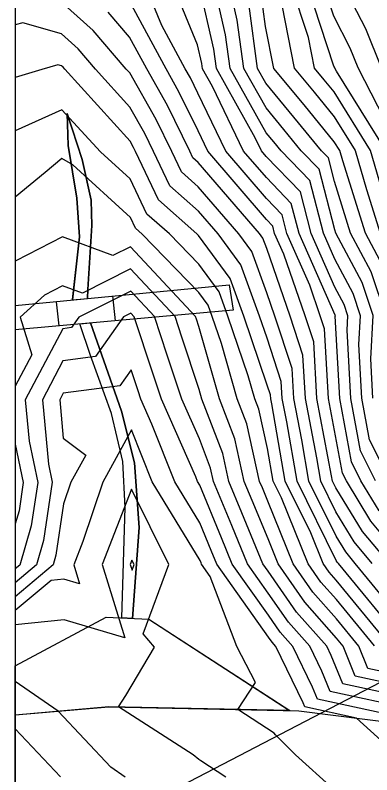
# Model space of a CAD drawing. Extents: x 42655 to 43811, y -141820 to -141156.
# Drawn here: x 42724.6 to 42751.3, y -141770 to -141713.3 of the extents above; entities that cross this region are included whole.
import ezdxf

# ---------------------------------------------------------------- set-up
doc = ezdxf.new("R2010")
doc.units = 0
for name, color, linetype in [('D-STR-HTXT', 7, 'Continuous'), ('D-TTL', 7, 'Continuous'), ('ZE_HICN', 7, 'Continuous'), ('ZE_LWCN', 7, 'Continuous'), ('地形', 7, 'Continuous'), ('現況水路ﾊｯﾁ', 7, 'Continuous'), ('現況道路ﾊｯﾁ', 7, 'Continuous')]:
    doc.layers.add(name, color=color, linetype=linetype)

msp = doc.modelspace()

# ---------------------------------------------------------------- linework, layer by layer
at = {"layer": 'D-STR-HTXT'}
msp.add_lwpolyline([(42724.63, -141777.236), (42816.396, -141729.579)], dxfattribs=at)
at = {"layer": 'D-TTL'}
msp.add_lwpolyline([(42724.63, -141820.399), (43685.83, -141820.386), (43685.821, -141155.586), (42724.621, -141155.599), (42724.63, -141820.399)], dxfattribs=at)
at = {"layer": 'ZE_HICN'}
for points in [[(42751.831, -141750.27), (42750.464, -141748.031), (42749.748, -141746.619), (42748.887, -141741.875), (42748.546, -141735.736), (42748.547, -141735.714), (42748.542, -141735.698), (42748.528, -141735.673), (42745.833, -141729.564), (42745.255, -141727.321), (42743.392, -141725.394), (42741.696, -141723.421), (42739.378, -141718.609), (42738.626, -141717.272), (42738.574, -141716.897), (42738.258, -141715.492), (42736.451, -141711.12)], [(42751.985, -141717.21), (42750.837, -141714.299), (42749.16, -141711.061)], [(42751.892, -141731.601), (42750.789, -141729.541), (42749.108, -141724.154), (42748.884, -141723.387), (42748.468, -141722.721), (42746.207, -141719.96), (42743.96, -141717.248), (42743.34, -141714.13), (42742.982, -141711.508)], [(42753.731, -141760.217), (42748.778, -141754.201), (42748.696, -141754.102), (42748.613, -141753.967), (42745.683, -141748.053), (42744.913, -141743.633), (42744.583, -141741.895), (42744.51, -141740.628), (42743.448, -141737.384), (42742.885, -141735.741), (42741.496, -141731.918), (42739.781, -141729.592), (42738.315, -141727.895), (42736.181, -141726.02), (42734.965, -141723.452), (42734.312, -141722.109), (42733.191, -141720.136), (42730.633, -141717.31), (42729.332, -141715.802), (42728.077, -141714.67), (42725.192, -141713.845), (42724.629, -141714.012)], [(42759.078, -141765.323), (42749.097, -141763.175), (42748.239, -141761.052), (42747.907, -141760.368), (42745.646, -141757.832), (42743.529, -141754.781), (42743.136, -141754.228), (42741.567, -141750.424), (42740.598, -141748.077), (42740.129, -141745.984), (42738.578, -141741.923), (42738.377, -141741.219), (42737.084, -141737.312), (42736.574, -141735.77), (42733.247, -141732.217), (42729.641, -141734.018), (42728.164, -141733.475), (42726.811, -141734.172), (42724.983, -141735.824), (42725.862, -141738.637), (42724.629, -141740.973)], [(42724.629, -141745.287), (42725.227, -141748.148), (42724.908, -141750.274), (42724.629, -141751.232)], [(42740.358, -141770.133), (42738.506, -141768.926), (42738.357, -141768.829), (42737.914, -141768.467), (42732.332, -141764.903), (42732.893, -141764.056), (42735.042, -141760.428), (42734.182, -141759.453), (42736.101, -141754.26), (42733.323, -141748.642), (42731.112, -141754.283), (42732.806, -141759.749), (42728.28, -141758.395), (42724.63, -141758.761)]]:
    msp.add_lwpolyline(points, dxfattribs=at)
at = {"layer": 'ZE_LWCN'}
for points in [[(42753.702, -141754.026), (42751.204, -141751.036), (42749.372, -141748.036), (42749.072, -141747.445), (42748.57, -141744.678), (42748.039, -141741.879), (42747.738, -141736.681), (42747.423, -141735.72), (42746.629, -141733.436), (42744.922, -141729.569), (42744.562, -141728.169), (42743.399, -141726.966), (42740.357, -141723.427), (42738.274, -141719.103), (42737.713, -141717.95), (42737.332, -141717.278), (42735.584, -141714.056), (42734.374, -141711.13)], [(42751.556, -141748.026), (42750.423, -141745.793), (42749.712, -141741.872), (42749.43, -141736.796), (42749.488, -141735.71), (42749.212, -141734.879), (42748.518, -141733.584), (42746.743, -141729.56), (42745.948, -141726.474), (42743.385, -141723.822), (42743.035, -141723.415), (42742.556, -141722.422), (42739.654, -141717.268), (42739.456, -141715.819), (42738.394, -141711.111)], [(42752.648, -141748.021), (42751.099, -141744.967), (42750.536, -141741.868), (42750.313, -141737.856), (42750.428, -141735.706), (42749.882, -141734.059), (42748.509, -141731.495), (42747.653, -141729.556), (42746.641, -141725.627), (42744.497, -141723.408), (42743.942, -141722.73), (42743.376, -141722.048), (42740.681, -141717.263), (42740.337, -141714.741), (42739.518, -141711.106)], [(42751.361, -141741.864), (42751.197, -141738.916), (42751.369, -141735.701), (42750.552, -141733.24), (42748.577, -141729.552), (42748.498, -141729.3), (42747.334, -141724.779), (42746.002, -141723.401), (42744.697, -141721.806), (42743.368, -141720.203), (42741.709, -141717.258), (42741.219, -141713.664), (42740.641, -141711.1)], [(42752.649, -141728.402), (42751.176, -141723.377), (42748.451, -141719.009), (42747.717, -141718.113), (42746.988, -141717.234), (42746.531, -141714.934), (42745.267, -141711.079)], [(42752.322, -141723.371), (42748.625, -141717.446), (42748.512, -141717.226), (42748.489, -141717.169), (42748.442, -141717.077), (42746.472, -141711.073)], [(42753.194, -141722.927), (42750.248, -141717.218), (42749.663, -141715.734), (42748.424, -141713.343), (42747.678, -141711.068)], [(42753.723, -141758.669), (42750.041, -141754.195), (42749.323, -141753.336), (42748.605, -141752.16), (42746.568, -141748.049), (42746.033, -141744.977), (42745.447, -141741.891), (42745.317, -141739.641), (42744.038, -141735.735), (42743.432, -141733.991), (42742.314, -141730.917), (42741.333, -141729.585), (42738.307, -141726.083), (42737.04, -141724.97), (42736.319, -141723.446), (42735.162, -141721.069), (42733.179, -141717.579), (42732.925, -141717.299), (42730.451, -141714.434), (42728.066, -141712.282)], [(42752.566, -141754.184), (42750.577, -141751.803), (42748.588, -141748.545), (42748.338, -141748.041), (42748.272, -141747.663), (42747.175, -141741.883), (42746.931, -141737.668), (42746.294, -141735.725), (42744.691, -141731.11), (42744.012, -141729.573), (42743.869, -141729.016), (42743.407, -141728.538), (42739.018, -141723.433), (42738.287, -141721.917), (42736.863, -141718.99), (42735.894, -141717.285), (42733.154, -141712.234)], [(42751.304, -141754.189), (42749.95, -141752.569), (42748.596, -141750.353), (42747.453, -141748.045), (42747.152, -141746.32), (42746.311, -141741.887), (42746.124, -141738.655), (42745.166, -141735.73), (42743.417, -141730.696), (42743.133, -141729.916), (42742.884, -141729.578), (42738.298, -141724.27), (42737.899, -141723.92), (42737.672, -141723.44), (42736.012, -141720.029), (42734.457, -141717.292), (42733.166, -141714.913), (42731.571, -141713.065)], [(42752.309, -141735.697), (42751.222, -141732.421), (42749.683, -141729.546), (42748.482, -141725.696), (42748.027, -141723.932), (42747.508, -141723.394), (42745.452, -141720.883), (42743.359, -141718.358), (42742.737, -141717.253), (42742.1, -141712.586)], [(42744.54, -141712.545), (42745.474, -141717.241), (42746.962, -141719.036), (42748.459, -141720.865), (42750.03, -141723.382), (42750.879, -141726.278), (42751.895, -141729.536)], [(42752.653, -141760.346), (42748.62, -141755.452), (42748.084, -141754.85), (42747.637, -141754.207), (42746.712, -141751.92), (42744.798, -141748.057), (42743.793, -141742.29), (42743.719, -141741.899), (42743.703, -141741.614), (42743.464, -141740.885), (42741.705, -141735.746), (42740.677, -141732.919), (42738.324, -141729.727), (42738.201, -141729.6), (42735.322, -141727.071), (42733.612, -141723.458), (42733.461, -141723.148), (42733.203, -141722.693), (42728.341, -141717.32), (42728.212, -141717.171), (42728.088, -141717.059), (42727.802, -141716.977), (42726.616, -141717.328), (42724.629, -141717.936)], [(42751.48, -141760.351), (42748.627, -141756.888), (42747.474, -141755.596), (42746.514, -141754.212), (42744.525, -141749.296), (42743.913, -141748.061), (42743.486, -141745.609), (42742.83, -141742.682), (42742.533, -141741.905), (42742.044, -141740.191), (42740.524, -141735.752), (42739.858, -141733.92), (42738.334, -141731.852), (42736.157, -141729.609), (42734.463, -141728.121), (42733.216, -141725.486), (42731.008, -141723.471), (42728.103, -141720.352), (42724.629, -141721.905)], [(42756.904, -141763.298), (42750.981, -141762.023), (42750.308, -141760.357), (42748.634, -141758.325), (42746.865, -141756.341), (42745.391, -141754.217), (42743.504, -141749.555), (42743.093, -141748.558), (42742.89, -141748.066), (42741.929, -141743.783), (42741.215, -141741.911), (42740.037, -141737.784), (42739.344, -141735.757), (42739.04, -141734.921), (42738.344, -141733.977), (42734.114, -141729.619), (42733.604, -141729.171), (42733.229, -141728.379), (42728.921, -141724.447), (42728.12, -141723.963), (42726.853, -141725.031), (42724.629, -141726.862)], [(42757.991, -141764.31), (42750.039, -141762.599), (42749.135, -141760.362), (42748.64, -141759.761), (42746.255, -141757.086), (42744.267, -141754.222), (42743.517, -141752.368), (42742.33, -141749.491), (42741.744, -141748.071), (42741.029, -141744.884), (42739.896, -141741.917), (42738.355, -141736.514), (42738.177, -141735.976), (42738.107, -141735.763), (42733.239, -141730.565), (42731.93, -141731.218), (42728.148, -141729.829), (42724.679, -141731.614), (42724.629, -141731.659)], [(42760.164, -141766.336), (42748.155, -141763.751), (42747.543, -141762.236), (42746.638, -141760.374), (42745.036, -141758.577), (42743.536, -141756.416), (42741.99, -141754.233), (42740.804, -141751.357), (42739.452, -141748.082), (42739.228, -141747.085), (42738.394, -141744.901), (42737.078, -141741.93), (42735.991, -141738.648), (42735.041, -141735.777), (42733.255, -141733.869), (42729.38, -141735.803), (42728.826, -141736.59), (42728.179, -141736.676), (42725.377, -141741.985), (42725.667, -141745.056), (42726.312, -141748.143), (42725.827, -141751.376), (42724.973, -141754.312), (42724.629, -141754.6)], [(42758.983, -141766.86), (42747.213, -141764.326), (42746.847, -141763.421), (42745.369, -141760.38), (42744.426, -141759.322), (42743.544, -141758.051), (42740.844, -141754.238), (42740.04, -141752.29), (42738.41, -141748.34), (42738.256, -141748.088), (42738.114, -141747.733), (42735.545, -141741.937), (42734.899, -141739.984), (42733.509, -141735.784), (42733.262, -141735.521), (42732.728, -141735.788), (42730.634, -141738.759), (42728.191, -141739.083), (42726.662, -141741.979), (42727.117, -141746.795), (42727.397, -141748.138), (42726.746, -141752.478), (42726.214, -141754.306), (42724.63, -141755.636)], [(42754.042, -141769.258), (42750.135, -141765.734), (42746.271, -141764.902), (42746.151, -141764.605), (42744.1, -141760.386), (42743.817, -141760.068), (42743.552, -141759.685), (42739.698, -141754.244), (42739.277, -141753.223), (42738.423, -141751.154), (42736.554, -141748.095), (42734.834, -141743.797), (42734.013, -141741.945), (42733.806, -141741.32), (42733.282, -141739.737), (42732.442, -141740.928), (42728.202, -141741.49), (42727.947, -141741.973), (42728.217, -141744.838), (42729.895, -141746.102), (42728.782, -141748.132), (42728.24, -141749.745), (42727.664, -141753.58), (42727.455, -141754.3), (42724.63, -141756.673)], [(42748.375, -141771.001), (42745.568, -141768.47), (42744.082, -141766.976), (42743.966, -141766.858), (42741.25, -141765.089), (42742.577, -141763.083), (42741.177, -141760.399), (42739.202, -141755.166), (42738.552, -141754.249), (42738.514, -141754.156), (42738.437, -141753.968), (42734.853, -141748.103), (42733.303, -141744.232), (42731.171, -141748.121), (42729.678, -141752.565), (42729, -141754.293), (42729.44, -141755.71), (42728.266, -141755.359), (42727.314, -141755.455), (42724.63, -141757.709)], [(42733.352, -141754.688), (42733.505, -141754.272), (42733.348, -141753.954), (42733.223, -141754.274), (42733.352, -141754.688)], [(42732.832, -141770.146), (42731.764, -141769.394), (42727.831, -141765.212), (42724.63, -141763.002)], [(42728.005, -141770.127), (42724.63, -141766.539)]]:
    msp.add_lwpolyline(points, dxfattribs=at)
at = {"layer": '地形'}
for p, q in [((42724.629, -141734.937), (42740.615, -141733.392)), ((42731.893, -141734.235), (42732.097, -141736.099)), ((42727.694, -141734.666), (42727.892, -141736.473))]:
    msp.add_line(p, q, dxfattribs=at)
for points in [[(42728.905, -141734.488), (42729.43, -141729.83), (42729.22, -141726.923), (42728.589, -141722.993), (42728.519, -141720.611), (42729.64, -141724.044), (42730.306, -141727.091), (42730.341, -141728.982), (42730.061, -141733.746), (42730.026, -141734.376)], [(42740.615, -141733.392), (42740.903, -141735.29), (42724.629, -141736.753)], [(42733.381, -141758.291), (42733.882, -141751.509), (42733.536, -141746.678), (42732.558, -141742.824), (42730.26, -141736.247)], [(42732.581, -141758.255), (42732.847, -141750.025), (42732.674, -141746.574), (42731.811, -141743.008), (42730.255, -141738.684), (42729.466, -141736.318)], [(42724.63, -141761.825), (42731.42, -141758.203), (42734.599, -141758.346), (42745.134, -141765.163)], [(42724.63, -141765.486), (42731.619, -141764.888), (42745.811, -141765.184), (42761.003, -141767.117), (42771.723, -141766.553), (42782.414, -141768.08), (42789.373, -141769.53), (42802.208, -141772.246), (42811.627, -141778.225), (42817.616, -141787.208), (42821.962, -141791.336), (42831.154, -141795.991), (42837.162, -141794.659)]]:
    msp.add_lwpolyline(points, dxfattribs=at)
at = {"layer": '現況水路ﾊｯﾁ'}
for points in [[(42730.024, -141734.416), (42730.061, -141733.746), (42730.341, -141728.982), (42730.306, -141727.091), (42729.64, -141724.044), (42728.519, -141720.611), (42728.589, -141722.993), (42729.22, -141726.923), (42729.43, -141729.83), (42728.9, -141734.524)], [(42730.26, -141736.247), (42732.558, -141742.824), (42733.536, -141746.678), (42733.882, -141751.509), (42733.381, -141758.291), (42732.581, -141758.255), (42732.847, -141750.025), (42732.674, -141746.574), (42731.811, -141743.008), (42730.255, -141738.684), (42729.466, -141736.318)]]:
    msp.add_lwpolyline(points, close=True, dxfattribs=at)
at = {"layer": '現況道路ﾊｯﾁ'}
msp.add_lwpolyline([(42724.63, -141761.825), (42731.42, -141758.203), (42734.599, -141758.346), (42745.144, -141765.17), (42731.619, -141764.888), (42724.63, -141765.507)], close=True, dxfattribs=at)
msp.add_lwpolyline([(42724.63, -141772.279), (42724.63, -141765.485), (42731.619, -141764.888), (42745.811, -141765.184), (42761.003, -141767.117), (42771.723, -141766.553), (42782.414, -141768.08), (42802.208, -141772.246)], dxfattribs=at)

doc.saveas('drawing.dxf')
